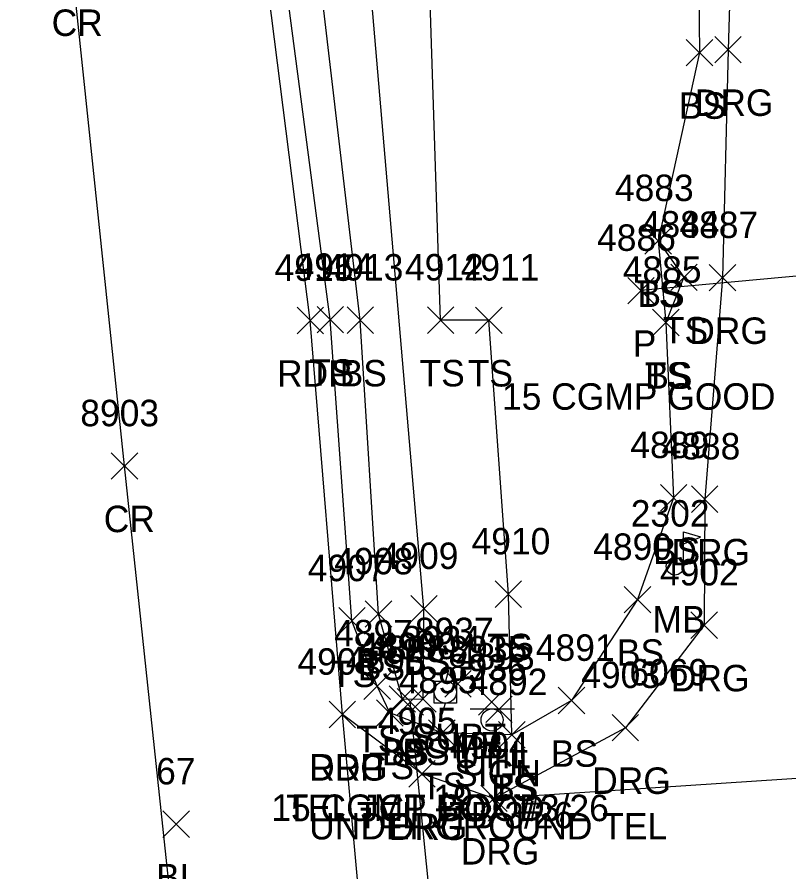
# Model space of a CAD drawing. Extents: x 1439173 to 1457902, y 641926 to 659889.
# Drawn here: x 1448316.2 to 1448374.5, y 646072.4 to 646137 of the extents above; entities that cross this region are included whole.
import ezdxf

# ---------------------------------------------------------------- set-up
doc = ezdxf.new("R2010")
doc.units = 0
for name, color, linetype in [('C_A', 7, 'Continuous'), ('C_I', 7, 'Continuous'), ('C_TIC', 7, 'Continuous'), ('D_A', 7, 'Continuous'), ('D_C', 7, 'Continuous'), ('D_I', 7, 'Continuous'), ('D_TIC', 7, 'Continuous'), ('DCP', 7, 'Continuous'), ('L_A', 7, 'Continuous'), ('L_C', 7, 'Continuous'), ('L_I', 7, 'Continuous'), ('L_TIC', 7, 'Continuous'), ('LELB', 7, 'Continuous'), ('LMB', 7, 'Continuous'), ('P_A', 7, 'Continuous'), ('P_I', 7, 'Continuous'), ('P_TIC', 7, 'Continuous'), ('PET', 7, 'Continuous'), ('PRC', 7, 'Continuous'), ('R_A', 7, 'Continuous'), ('R_I', 7, 'Continuous'), ('R_TIC', 7, 'Continuous'), ('RDG', 7, 'Continuous'), ('S_A', 7, 'Continuous'), ('S_C', 7, 'Continuous'), ('S_I', 7, 'Continuous'), ('SSGN', 7, 'Continuous'), ('U_A', 7, 'Continuous'), ('U_C', 7, 'Continuous'), ('U_I', 7, 'Continuous'), ('U_TIC', 7, 'Continuous'), ('UDEFAULT', 7, 'Continuous'), ('UP', 7, 'Continuous')]:
    doc.layers.add(name, color=color, linetype=linetype)

msp = doc.modelspace()

# ---------------------------------------------------------------- linework, layer by layer
at = {"layer": 'C_TIC'}
for points in [[(1448327.205, 646074.99), (1448329.205, 646076.99)], [(1448329.205, 646074.99), (1448327.205, 646076.99)]]:
    msp.add_lwpolyline(points, dxfattribs=at)
at = {"layer": 'D_TIC'}
for points in [[(1448362.317, 646115.292), (1448364.317, 646117.292)], [(1448364.317, 646115.292), (1448362.317, 646117.292)], [(1448344.891, 646084.23), (1448346.891, 646086.23)], [(1448346.891, 646084.23), (1448344.891, 646086.23)]]:
    msp.add_lwpolyline(points, dxfattribs=at)
at = {"layer": 'DCP'}
for points in [[(1448384.878, 646118.285), (1448363.317, 646116.292)], [(1448349.913, 646045.265), (1448345.891, 646085.23)]]:
    msp.add_lwpolyline(points, dxfattribs=at)
at = {"layer": 'L_TIC'}
for points in [[(1448366.741, 646133.268), (1448368.741, 646135.268)], [(1448368.741, 646133.268), (1448366.741, 646135.268)], [(1448363.612, 646119.056), (1448365.612, 646121.056)], [(1448365.612, 646119.056), (1448363.612, 646121.056)], [(1448363.612, 646119.056), (1448365.612, 646121.056)], [(1448365.612, 646119.056), (1448363.612, 646121.056)], [(1448365.563, 646116.3), (1448367.563, 646118.3)], [(1448367.563, 646116.3), (1448365.563, 646118.3)], [(1448338.849, 646113.103), (1448340.849, 646115.103)], [(1448340.849, 646113.103), (1448338.849, 646115.103)], [(1448341.114, 646113.054), (1448343.114, 646115.054)], [(1448343.114, 646113.054), (1448341.114, 646115.054)], [(1448347.182, 646113.057), (1448349.182, 646115.057)], [(1448349.182, 646113.057), (1448347.182, 646115.057)], [(1448350.826, 646113.049), (1448352.826, 646115.049)], [(1448352.826, 646113.049), (1448350.826, 646115.049)], [(1448364.201, 646112.88), (1448366.201, 646114.88)], [(1448366.201, 646112.88), (1448364.201, 646114.88)], [(1448364.201, 646112.88), (1448366.201, 646114.88)], [(1448366.201, 646112.88), (1448364.201, 646114.88)], [(1448364.782, 646099.641), (1448366.782, 646101.641)], [(1448366.782, 646099.641), (1448364.782, 646101.641)], [(1448352.302, 646092.366), (1448354.302, 646094.366)], [(1448354.302, 646092.366), (1448352.302, 646094.366)], [(1448362.057, 646091.948), (1448364.057, 646093.948)], [(1448364.057, 646091.948), (1448362.057, 646093.948)], [(1448345.925, 646091.262), (1448347.925, 646093.262)], [(1448347.925, 646091.262), (1448345.925, 646093.262)], [(1448340.485, 646090.342), (1448342.485, 646092.342)], [(1448342.485, 646090.342), (1448340.485, 646092.342)], [(1448342.495, 646090.86), (1448344.495, 646092.86)], [(1448344.495, 646090.86), (1448342.495, 646092.86)], [(1448342.395, 646085.417), (1448344.395, 646087.417)], [(1448344.395, 646085.417), (1448342.395, 646087.417)], [(1448344.292, 646084.441), (1448346.292, 646086.441)], [(1448346.292, 646084.441), (1448344.292, 646086.441)], [(1448344.292, 646084.441), (1448346.292, 646086.441)], [(1448346.292, 646084.441), (1448344.292, 646086.441)], [(1448345.858, 646084.45), (1448347.858, 646086.45)], [(1448347.858, 646084.45), (1448345.858, 646086.45)], [(1448357.072, 646084.324), (1448359.072, 646086.324)], [(1448359.072, 646084.324), (1448357.072, 646086.324)], [(1448343.347, 646083.386), (1448345.347, 646085.386)], [(1448345.347, 646083.386), (1448343.347, 646085.386)], [(1448347.278, 646081.875), (1448349.278, 646083.875)], [(1448349.278, 646081.875), (1448347.278, 646083.875)], [(1448352.56, 646081.738), (1448354.56, 646083.738)], [(1448354.56, 646081.738), (1448352.56, 646083.738)], [(1448352.56, 646081.738), (1448354.56, 646083.738)], [(1448354.56, 646081.738), (1448352.56, 646083.738)], [(1448352.56, 646081.738), (1448354.56, 646083.738)], [(1448354.56, 646081.738), (1448352.56, 646083.738)]]:
    msp.add_lwpolyline(points, dxfattribs=at)
at = {"layer": 'LELB'}
for points in [[(1448365.145, 646197.668), (1448367.434, 646161.504), (1448367.741, 646134.268), (1448364.612, 646120.056), (1448365.201, 646113.88), (1448365.782, 646100.641), (1448363.057, 646092.948), (1448358.072, 646085.324), (1448353.56, 646082.738)], [(1448345.292, 646085.441), (1448346.858, 646085.45), (1448346.925, 646092.262), (1448341.84, 646151.65), (1448337.551, 646193.059)], [(1448353.56, 646082.738), (1448353.302, 646093.366), (1448351.826, 646114.049), (1448348.182, 646114.057), (1448346.967, 646151.248), (1448342.055, 646193.614)], [(1448353.56, 646082.738), (1448348.278, 646082.875), (1448344.347, 646084.386), (1448343.395, 646086.417), (1448341.485, 646091.342), (1448339.849, 646114.103), (1448334.956, 646151.244), (1448330.987, 646192.697)], [(1448345.292, 646085.441), (1448343.495, 646091.86), (1448342.114, 646114.054), (1448337.738, 646151.43), (1448333.626, 646192.888)], [(1448364.612, 646120.056), (1448366.563, 646117.3), (1448365.201, 646113.88)]]:
    msp.add_lwpolyline(points, dxfattribs=at)
at = {"layer": 'LMB'}
for p, q in [((1448366.532, 646098.064), (1448367.826, 646097.682)), ((1448366.538, 646095.472), (1448366.537, 646098.067)), ((1448366.537, 646097.165), (1448367.82, 646097.673)), ((1448365.882, 646095.464), (1448365.882, 646095.464))]:
    msp.add_line(p, q, dxfattribs=at)
msp.add_circle((1448365.882, 646095.464), 0.656, dxfattribs=at)
at = {"layer": 'P_TIC'}
for points in [[(1448337.338, 646113.03), (1448339.338, 646115.03)], [(1448339.338, 646113.03), (1448337.338, 646115.03)], [(1448323.304, 646102.045), (1448325.304, 646104.045)], [(1448325.304, 646102.045), (1448323.304, 646104.045)], [(1448339.761, 646083.276), (1448341.761, 646085.276)], [(1448341.761, 646083.276), (1448339.761, 646085.276)]]:
    msp.add_lwpolyline(points, dxfattribs=at)
at = {"layer": 'PET'}
msp.add_lwpolyline([(1448352.011, 645968.304), (1448347.84, 646009.575), (1448344.313, 646045.245), (1448340.761, 646084.276), (1448338.338, 646114.03), (1448333.602, 646151.412), (1448330.028, 646192.356)], dxfattribs=at)
at = {"layer": 'PRC'}
msp.add_lwpolyline([(1448345.394, 645887.631), (1448340.885, 645937.209), (1448337.599, 645971.85), (1448332.938, 646019.259), (1448328.457, 646064.004), (1448324.304, 646103.045), (1448320.367, 646140.527), (1448315.338, 646186.21), (1448314.097, 646195.773), (1448308.6, 646240.953), (1448301.987, 646288.454), (1448298.894, 646310.516), (1448292.091, 646353.018), (1448288.016, 646380.982), (1448283.907, 646408.765), (1448276.485, 646455.166), (1448271.435, 646484.747), (1448267.218, 646512.047), (1448260.652, 646552.872), (1448253.951, 646593.271)], dxfattribs=at)
at = {"layer": 'R_TIC'}
for points in [[(1448368.896, 646133.487), (1448370.896, 646135.487)], [(1448370.896, 646133.487), (1448368.896, 646135.487)], [(1448368.479, 646116.263), (1448370.479, 646118.263)], [(1448370.479, 646116.263), (1448368.479, 646118.263)], [(1448367.132, 646099.536), (1448369.132, 646101.536)], [(1448369.132, 646099.536), (1448367.132, 646101.536)], [(1448367.089, 646090.021), (1448369.089, 646092.021)], [(1448369.089, 646090.021), (1448367.089, 646092.021)], [(1448339.761, 646083.276), (1448341.761, 646085.276)], [(1448341.761, 646083.276), (1448339.761, 646085.276)], [(1448361.143, 646082.272), (1448363.143, 646084.272)], [(1448363.143, 646082.272), (1448361.143, 646084.272)], [(1448345.777, 646078.787), (1448347.777, 646080.787)], [(1448347.777, 646078.787), (1448345.777, 646080.787)], [(1448351.214, 646076.939), (1448353.214, 646078.939)], [(1448353.214, 646076.939), (1448351.214, 646078.939)], [(1448351.214, 646076.939), (1448353.214, 646078.939)], [(1448353.214, 646076.939), (1448351.214, 646078.939)]]:
    msp.add_lwpolyline(points, dxfattribs=at)
at = {"layer": 'RDG'}
for points in [[(1448371.168, 646198.613), (1448370.701, 646161.411), (1448369.896, 646134.487), (1448369.479, 646117.263), (1448368.132, 646100.536), (1448368.089, 646091.021), (1448362.143, 646083.272), (1448352.214, 646077.939)], [(1448500.345, 646044.328), (1448481.546, 646054.977), (1448463.046, 646063.208), (1448438.636, 646071.321), (1448410.927, 646076.696), (1448381.579, 646079.858), (1448352.214, 646077.939), (1448346.777, 646079.787), (1448340.761, 646084.276)]]:
    msp.add_lwpolyline(points, dxfattribs=at)
at = {"layer": 'SSGN'}
for p, q in [((1448350.424, 646084.691), (1448353.757, 646084.691)), ((1448352.071, 646083.857), (1448352.071, 646083.857))]:
    msp.add_line(p, q, dxfattribs=at)
msp.add_circle((1448352.071, 646083.857), 0.833, dxfattribs=at)
at = {"layer": 'U_TIC'}
for points in [[(1448348.499, 646085.583), (1448350.499, 646087.583)], [(1448350.499, 646085.583), (1448348.499, 646087.583)]]:
    msp.add_lwpolyline(points, dxfattribs=at)
at = {"layer": 'UDEFAULT'}
for points in [[(1448351.033, 646084.213), (1448353.033, 646086.213)], [(1448353.033, 646084.213), (1448351.033, 646086.213)], [(1448351.598, 646083.667), (1448353.598, 646085.667)], [(1448353.598, 646083.667), (1448351.598, 646085.667)]]:
    msp.add_lwpolyline(points, dxfattribs=at)
at = {"layer": 'UP'}
for p, q in [((1448348.791, 646087.629), (1448348.541, 646086.796)), ((1448347.707, 646085.129), (1448347.707, 646086.796)), ((1448347.707, 646086.796), (1448349.374, 646086.796)), ((1448349.374, 646086.796), (1448349.374, 646085.129)), ((1448348.541, 646085.962), (1448348.541, 646085.962)), ((1448349.374, 646085.129), (1448347.707, 646085.129)), ((1448348.291, 646084.296), (1448348.541, 646085.129))]:
    msp.add_line(p, q, dxfattribs=at)
msp.add_circle((1448348.541, 646085.962), 0.833, dxfattribs=at)

# ---------------------------------------------------------------- texts
at = {"layer": 'C_A'}
msp.add_text('BL', height=2, dxfattribs=at).set_placement((1448326.693, 646070.99))
at = {"layer": 'C_I'}
msp.add_text('67', height=2, dxfattribs=at).set_placement((1448326.693, 646078.99))
at = {"layer": 'D_A'}
for p in [(1448362.695, 646111.292), (1448345.269, 646080.23)]:
    msp.add_text('P', height=2, dxfattribs=at).set_placement(p)
at = {"layer": 'D_C'}
for p in [(1448352.821, 646107.292), (1448335.395, 646076.23)]:
    msp.add_text('15 CGMP GOOD', height=2, dxfattribs=at).set_placement(p)
at = {"layer": 'D_I'}
for s, p in [('4886', (1448360.002, 646119.292)), ('4898', (1448342.631, 646088.23))]:
    msp.add_text(s, height=2, dxfattribs=at).set_placement(p)
at = {"layer": 'L_A'}
for s, p in [('BS', (1448366.182, 646129.268)), ('TS', (1448363.021, 646115.056)), ('BS', (1448363.053, 646115.056)), ('TS', (1448364.972, 646112.3)), ('TS', (1448338.259, 646109.103)), ('BS', (1448340.555, 646109.054)), ('TS', (1448346.592, 646109.057)), ('TS', (1448350.235, 646109.049)), ('TS', (1448363.611, 646108.88)), ('BS', (1448363.642, 646108.88)), ('BS', (1448364.223, 646095.641)), ('MB', (1448364.189, 646090.464)), ('TS', (1448351.711, 646088.366)), ('BS', (1448361.498, 646087.948)), ('BS', (1448345.366, 646087.262)), ('BS', (1448341.936, 646086.86)), ('TS', (1448339.895, 646086.342)), ('TS', (1448341.804, 646081.417)), ('BS', (1448343.733, 646080.441)), ('BS', (1448343.733, 646080.441)), ('BS', (1448345.299, 646080.45)), ('BS', (1448356.513, 646080.324)), ('TS', (1448342.756, 646079.386)), ('TS', (1448346.687, 646077.875)), ('TS', (1448351.97, 646077.738)), ('TS', (1448351.97, 646077.738)), ('BS', (1448352.001, 646077.738))]:
    msp.add_text(s, height=2, dxfattribs=at).set_placement(p)
at = {"layer": 'L_C'}
msp.add_text('6069', height=2, dxfattribs=at).set_placement((1448362.441, 646086.464))
at = {"layer": 'L_I'}
for s, p in [('4883', (1448361.352, 646123.056)), ('4883', (1448361.352, 646123.056)), ('4884', (1448363.303, 646120.3)), ('4914', (1448337.156, 646117.103)), ('4913', (1448339.422, 646117.054)), ('4912', (1448345.489, 646117.057)), ('4911', (1448349.7, 646117.049)), ('4885', (1448361.942, 646116.88)), ('4885', (1448361.942, 646116.88)), ('4889', (1448362.514, 646103.641)), ('2302', (1448362.544, 646098.464)), ('4910', (1448350.522, 646096.366)), ('4890', (1448359.71, 646095.948)), ('4908', (1448340.156, 646094.86)), ('4909', (1448343.579, 646095.262)), ('4907', (1448338.147, 646094.342)), ('4897', (1448340.135, 646089.417)), ('4899', (1448342.025, 646088.441)), ('4899', (1448342.025, 646088.441)), ('4900', (1448343.433, 646088.45)), ('4891', (1448355.379, 646088.324)), ('4896', (1448341.032, 646087.386)), ('4895', (1448345.018, 646085.875)), ('4892', (1448350.301, 646085.738)), ('4892', (1448350.301, 646085.738)), ('4892', (1448350.301, 646085.738))]:
    msp.add_text(s, height=2, dxfattribs=at).set_placement(p)
at = {"layer": 'P_A'}
for s, p in [('CR', (1448318.8, 646135.527)), ('RDP', (1448335.826, 646109.03)), ('CR', (1448322.737, 646098.045)), ('RDP', (1448338.25, 646079.276))]:
    msp.add_text(s, height=2, dxfattribs=at).set_placement(p)
at = {"layer": 'P_I'}
for s, p in [('4915', (1448335.645, 646117.03)), ('8903', (1448320.965, 646106.045)), ('4906', (1448337.368, 646087.276))]:
    msp.add_text(s, height=2, dxfattribs=at).set_placement(p)
at = {"layer": 'R_A'}
for p in [(1448367.384, 646129.487), (1448366.967, 646112.263), (1448365.62, 646095.536), (1448365.577, 646086.021), (1448338.25, 646079.276), (1448359.631, 646078.272), (1448344.265, 646074.787), (1448349.702, 646072.939), (1448349.702, 646072.939)]:
    msp.add_text('DRG', height=2, dxfattribs=at).set_placement(p)
at = {"layer": 'R_I'}
for s, p in [('4887', (1448366.219, 646120.263)), ('4888', (1448364.872, 646103.536)), ('4902', (1448364.75, 646094.021)), ('4906', (1448337.368, 646087.276)), ('4903', (1448358.805, 646086.272)), ('4905', (1448343.438, 646082.787)), ('4904', (1448348.875, 646080.939)), ('4904', (1448348.875, 646080.939))]:
    msp.add_text(s, height=2, dxfattribs=at).set_placement(p)
at = {"layer": 'S_A'}
msp.add_text('SIGN', height=2, dxfattribs=at).set_placement((1448349.209, 646078.837))
at = {"layer": 'S_C'}
msp.add_text('UNDERGROUND TEL', height=2, dxfattribs=at).set_placement((1448338.256, 646074.837))
at = {"layer": 'S_I'}
msp.add_text('8936', height=2, dxfattribs=at).set_placement((1448348.736, 646086.837))
at = {"layer": 'U_A'}
for s, p in [('SUBT', (1448345.995, 646081.583)), ('COMB', (1448344.926, 646080.962)), ('UTIL', (1448349.198, 646080.213)), ('UTIL', (1448349.763, 646079.667))]:
    msp.add_text(s, height=2, dxfattribs=at).set_placement(p)
at = {"layer": 'U_C'}
for s, p in [('19', (1448347.635, 646076.962)), ('TEL JCT BOX #3/26', (1448336.513, 646076.213)), ('TEL JTB 3/26', (1448341.85, 646075.667))]:
    msp.add_text(s, height=2, dxfattribs=at).set_placement(p)
at = {"layer": 'U_I'}
for s, p in [('8937', (1448346.24, 646089.583)), ('8934', (1448345.281, 646088.962)), ('8935', (1448348.773, 646088.213)), ('4893', (1448349.338, 646087.667))]:
    msp.add_text(s, height=2, dxfattribs=at).set_placement(p)

doc.saveas('drawing.dxf')
